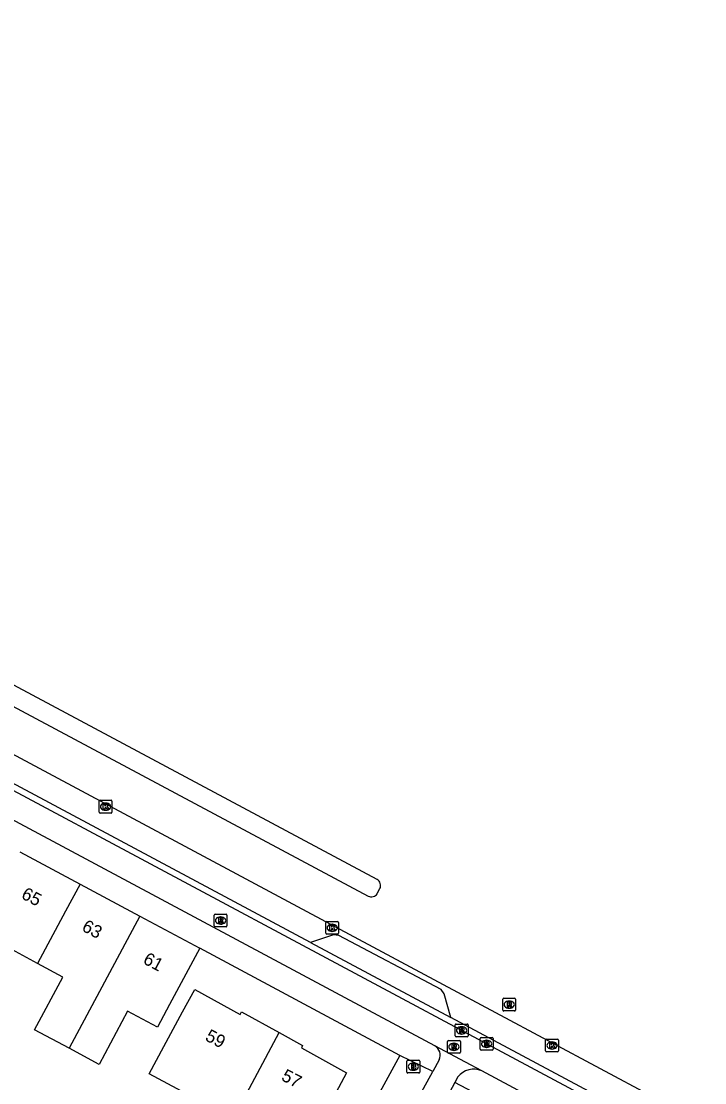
# Model space of a CAD drawing. Extents: x 159265 to 160143, y 383413 to 384319.
# Drawn here: x 159750.6 to 159804, y 383986.4 to 384069.3 of the extents above; entities that cross this region are included whole.
import ezdxf

# ---------------------------------------------------------------- set-up
doc = ezdxf.new("R2010")
doc.units = 0
for name, color, linetype in [('IMGEO_Brandkraan', 7, 'Continuous'), ('IMGEO_Fietspad_gesloten', 7, 'Continuous'), ('IMGEO_Kolk', 7, 'Continuous'), ('IMGEO_OVBaan_gesloten', 7, 'Continuous'), ('IMGEO_Pand', 7, 'Continuous'), ('IMGEO_Pand_nummerreeks', 7, 'Continuous'), ('IMGEO_Parkeervlak_open', 7, 'Continuous'), ('IMGEO_Rijbaan_lokaal_gesloten', 7, 'Continuous'), ('IMGEO_Rioolput', 7, 'Continuous'), ('IMGEO_Verkeerseiland_open', 7, 'Continuous'), ('IMGEO_Voetpad_open', 7, 'Continuous')]:
    doc.layers.add(name, color=color, linetype=linetype)

msp = doc.modelspace()

# ---------------------------------------------------------------- linework, layer by layer
at = {"layer": 'IMGEO_Brandkraan'}
for p, q in [((159780.812, 383988.212), (159781.664, 383988.212)), ((159780.737, 383987.286), (159780.737, 383988.138)), ((159781.248, 383987.432), (159781.223, 383987.432)), ((159781.225, 383987.992), (159781.25, 383987.992)), ((159781.738, 383988.138), (159781.738, 383987.286)), ((159781.664, 383987.212), (159780.812, 383987.212))]:
    msp.add_line(p, q, dxfattribs=at)
for points in [[(159780.812, 383988.212), (159781.664, 383988.212)], [(159780.737, 383987.286), (159780.737, 383988.138)], [(159781.085, 383987.912), (159781.085, 383987.512), (159781.298, 383987.512)], [(159781.316, 383987.912), (159781.085, 383987.912)], [(159781.264, 383987.831), (159781.21, 383987.831), (159781.21, 383987.755)], [(159781.21, 383987.755), (159781.263, 383987.755)], [(159781.272, 383987.679), (159781.21, 383987.679), (159781.21, 383987.598)], [(159781.21, 383987.598), (159781.272, 383987.598)], [(159781.738, 383988.138), (159781.738, 383987.286)], [(159781.664, 383987.212), (159780.812, 383987.212)]]:
    msp.add_lwpolyline(points, dxfattribs=at)
for centre, radius, start, end in [((159780.814, 383988.136), 0.0765, 91.55205, 178.44795), ((159780.814, 383988.136), 0.0765, 91.55205, 178.44795), ((159781.662, 383988.136), 0.0765, 1.55205, 88.44795), ((159781.662, 383988.136), 0.0765, 1.55205, 88.44795), ((159781.265, 383987.793), 0.0379, 267.82845, 90.93552), ((159781.273, 383987.638), 0.0404, 269.87594, 90.50774), ((159781.304, 383987.763), 0.251, 268.66757, 293.53466), ((159781.32, 383987.767), 0.145, 59.4692, 91.53667), ((159781.345, 383987.814), 0.0922, 285.51372, 58.15012), ((159781.35, 383987.622), 0.105, 301.31148, 78.98903), ((159780.814, 383987.288), 0.0765, 181.55205, 268.44795), ((159780.814, 383987.288), 0.0765, 181.55205, 268.44795), ((159781.662, 383987.288), 0.0765, 271.55205, 358.44795), ((159781.662, 383987.288), 0.0765, 271.55205, 358.44795)]:
    msp.add_arc(centre, radius, start, end, dxfattribs=at)
for centre, major_axis, ratio, start_param, end_param in [((159781.224, 383987.712), (-0.387, 0.002), 0.722429, 4.712389, 7.853982), ((159781.249, 383987.712), (-0.39, 0.002), 0.717154, 1.570796, 4.712389)]:
    msp.add_ellipse(centre, major_axis=major_axis, ratio=ratio, start_param=start_param, end_param=end_param, dxfattribs=at)
at = {"layer": 'IMGEO_Fietspad_gesloten'}
for points in [[(159639.603, 384068.019), (159679.545, 384046.947), (159802.985, 383980.918)], [(159782.916, 383989.334), (159706.724, 384030.091), (159678.317, 384045.287), (159637.547, 384066.886)], [(159786.588, 383987.371), (159785.314, 383988.052), (159782.916, 383989.334)], [(159783.253, 383988.239), (159782.751, 383987.322)], [(159800.678, 383979.816), (159786.588, 383987.371)], [(159784.475, 383986.467), (159780.906, 383979.79), (159779.155, 383980.75), (159782.751, 383987.322)], [(159784.708, 383986.903), (159784.475, 383986.467)]]:
    msp.add_lwpolyline(points, dxfattribs=at)
for centre, radius, start, end in [((159782.497, 383988.606), 0.84, 334.12745, 60.08536), ((159785.943, 383985.95), 1.56, 65.60087, 142.35686)]:
    msp.add_arc(centre, radius, start, end, dxfattribs=at)
at = {"layer": 'IMGEO_Kolk'}
for p, q in [((159756.717, 384007.569), (159756.717, 384008.421)), ((159756.792, 384008.495), (159757.644, 384008.495)), ((159757.205, 384008.275), (159757.23, 384008.275)), ((159757.718, 384008.421), (159757.718, 384007.569)), ((159757.644, 384007.495), (159756.792, 384007.495)), ((159757.228, 384007.715), (159757.203, 384007.715)), ((159774.405, 383998.116), (159774.405, 383998.968)), ((159774.48, 383999.042), (159775.332, 383999.042)), ((159775.406, 383998.968), (159775.406, 383998.116)), ((159774.916, 383998.262), (159774.891, 383998.262)), ((159774.893, 383998.822), (159774.918, 383998.822)), ((159775.332, 383998.042), (159774.48, 383998.042)), ((159791.639, 383989.858), (159792.491, 383989.858)), ((159791.564, 383988.932), (159791.564, 383989.784)), ((159792.075, 383989.078), (159792.05, 383989.078)), ((159792.052, 383989.638), (159792.077, 383989.638)), ((159792.565, 383989.784), (159792.565, 383988.932)), ((159792.491, 383988.858), (159791.639, 383988.858))]:
    msp.add_line(p, q, dxfattribs=at)
for points in [[(159756.717, 384007.569), (159756.717, 384008.421)], [(159756.792, 384008.495), (159757.644, 384008.495)], [(159757.038, 384008.195), (159757.161, 384008.195), (159757.161, 384008.044), (159757.291, 384008.195), (159757.455, 384008.195), (159757.309, 384008.044), (159757.462, 384007.795), (159757.31, 384007.795), (159757.225, 384007.959), (159757.161, 384007.892), (159757.161, 384007.795), (159757.038, 384007.795), (159757.038, 384008.195)], [(159757.718, 384008.421), (159757.718, 384007.569)], [(159757.644, 384007.495), (159756.792, 384007.495)], [(159774.405, 383998.116), (159774.405, 383998.968)], [(159774.48, 383999.042), (159775.332, 383999.042)], [(159775.406, 383998.968), (159775.406, 383998.116)], [(159774.726, 383998.742), (159774.849, 383998.742), (159774.849, 383998.591), (159774.979, 383998.742), (159775.143, 383998.742), (159774.997, 383998.591), (159775.15, 383998.342), (159774.998, 383998.342), (159774.913, 383998.506), (159774.849, 383998.439), (159774.849, 383998.342), (159774.726, 383998.342), (159774.726, 383998.742)], [(159775.332, 383998.042), (159774.48, 383998.042)], [(159791.639, 383989.858), (159792.491, 383989.858)], [(159791.564, 383988.932), (159791.564, 383989.784)], [(159791.885, 383989.558), (159792.008, 383989.558), (159792.008, 383989.407), (159792.138, 383989.558), (159792.302, 383989.558), (159792.156, 383989.407), (159792.309, 383989.158), (159792.157, 383989.158), (159792.072, 383989.322), (159792.008, 383989.255), (159792.008, 383989.158), (159791.885, 383989.158), (159791.885, 383989.558)], [(159792.565, 383989.784), (159792.565, 383988.932)], [(159792.491, 383988.858), (159791.639, 383988.858)]]:
    msp.add_lwpolyline(points, dxfattribs=at)
for centre, start, end in [((159756.794, 384008.419), 91.55205, 178.44795), ((159756.794, 384008.419), 91.55205, 178.44795), ((159757.642, 384008.419), 1.55205, 88.44795), ((159757.642, 384008.419), 1.55205, 88.44795), ((159756.794, 384007.571), 181.55205, 268.44795), ((159756.794, 384007.571), 181.55205, 268.44795), ((159757.642, 384007.571), 271.55205, 358.44795), ((159757.642, 384007.571), 271.55205, 358.44795), ((159774.482, 383998.966), 91.55205, 178.44795), ((159774.482, 383998.966), 91.55205, 178.44795), ((159775.33, 383998.966), 1.55205, 88.44795), ((159775.33, 383998.966), 1.55205, 88.44795), ((159774.482, 383998.118), 181.55205, 268.44795), ((159774.482, 383998.118), 181.55205, 268.44795), ((159775.33, 383998.118), 271.55205, 358.44795), ((159775.33, 383998.118), 271.55205, 358.44795), ((159791.641, 383989.782), 91.55205, 178.44795), ((159791.641, 383989.782), 91.55205, 178.44795), ((159792.489, 383989.782), 1.55205, 88.44795), ((159792.489, 383989.782), 1.55205, 88.44795), ((159791.641, 383988.934), 181.55205, 268.44795), ((159791.641, 383988.934), 181.55205, 268.44795), ((159792.489, 383988.934), 271.55205, 358.44795), ((159792.489, 383988.934), 271.55205, 358.44795)]:
    msp.add_arc(centre, 0.0765, start, end, dxfattribs=at)
for centre, major_axis, ratio, start_param, end_param in [((159757.204, 384007.995), (-0.387, 0.002), 0.722429, 4.712389, 7.853982), ((159757.229, 384007.995), (-0.39, 0.002), 0.717154, 1.570796, 4.712389), ((159774.892, 383998.542), (-0.387, 0.002), 0.722429, 4.712389, 7.853982), ((159774.917, 383998.542), (-0.39, 0.002), 0.717154, 1.570796, 4.712389), ((159792.051, 383989.358), (-0.387, 0.002), 0.722429, 4.712389, 7.853982), ((159792.076, 383989.358), (-0.39, 0.002), 0.717154, 1.570796, 4.712389)]:
    msp.add_ellipse(centre, major_axis=major_axis, ratio=ratio, start_param=start_param, end_param=end_param, dxfattribs=at)
at = {"layer": 'IMGEO_OVBaan_gesloten'}
for points in [[(159778.419, 384002.326), (159655.116, 384068.233), (159654.047, 384068.903), (159653.178, 384069.297)], [(159778.427, 384001.208), (159778.632, 384001.6)]]:
    msp.add_lwpolyline(points, dxfattribs=at)
for centre, radius, start, end in [((159778.095, 384001.837), 0.587, 336.23603, 56.46612), ((159777.966, 384001.507), 0.549, 242.50607, 326.99685)]:
    msp.add_arc(centre, radius, start, end, dxfattribs=at)
at = {"layer": 'IMGEO_Pand'}
for points in [[(159750.531, 384004.464), (159755.224, 384001.954)], [(159755.224, 384001.954), (159754.097, 383999.844), (159751.912, 383995.762)], [(159755.224, 384001.954), (159759.168, 383999.843), (159759.888, 383999.458)], [(159759.888, 383999.458), (159754.365, 383989.139)], [(159759.888, 383999.458), (159764.569, 383996.954)], [(159751.912, 383995.762), (159749.602, 383996.998), (159747.402, 383992.889), (159745.018, 383994.165)], [(159764.569, 383996.954), (159762.212, 383992.548), (159761.267, 383990.784), (159758.938, 383992.03), (159756.717, 383987.881), (159754.365, 383989.139)], [(159754.365, 383989.139), (159751.681, 383990.576), (159753.891, 383994.704), (159751.912, 383995.762)], [(159767.17, 383983.641), (159760.631, 383987.137), (159761.773, 383989.273), (159763.233, 383991.981), (159764.196, 383993.733), (159767.732, 383991.79), (159767.838, 383991.982), (159770.767, 383990.366)], [(159770.767, 383990.366), (159772.596, 383989.357), (159772.497, 383989.167), (159776.022, 383987.218), (159772.54, 383980.708), (159771.885, 383981.058), (159770.694, 383978.858), (159768.935, 383979.811), (159767.561, 383980.545), (159768.169, 383981.683), (159767.13, 383982.239), (159767.722, 383983.346), (159767.17, 383983.641)], [(159767.17, 383983.641), (159770.767, 383990.366)]]:
    msp.add_lwpolyline(points, dxfattribs=at)
at = {"layer": 'IMGEO_Parkeervlak_open'}
for points in [[(159773.209, 383997.4), (159653.135, 384061.625)], [(159784.17, 383991.55), (159783.656, 383993.378), (159783.403, 383993.722), (159775.422, 383997.933), (159775.009, 383997.994), (159773.209, 383997.4)], [(159802.664, 383983.467), (159800.328, 383983.06), (159799.823, 383983.174), (159784.17, 383991.55)]]:
    msp.add_lwpolyline(points, dxfattribs=at)
at = {"layer": 'IMGEO_Rijbaan_lokaal_gesloten'}
for points in [[(159651.039, 384068.82), (159654.602, 384066.798), (159694.996, 384045.215), (159777.713, 384001.02)], [(159650.703, 384065.122), (159680.867, 384049.101), (159783.569, 383994.131), (159803.987, 383983.19)]]:
    msp.add_lwpolyline(points, dxfattribs=at)
at = {"layer": 'IMGEO_Rioolput'}
for p, q in [((159765.692, 383998.685), (159765.692, 383999.537)), ((159765.767, 383999.611), (159766.619, 383999.611)), ((159766.18, 383999.391), (159766.205, 383999.391)), ((159766.693, 383999.537), (159766.693, 383998.685)), ((159766.619, 383998.611), (159765.767, 383998.611)), ((159766.203, 383998.831), (159766.178, 383998.831)), ((159788.221, 383992.125), (159788.221, 383992.977)), ((159788.296, 383993.051), (159789.148, 383993.051)), ((159788.709, 383992.831), (159788.734, 383992.831)), ((159789.222, 383992.977), (159789.222, 383992.125)), ((159789.148, 383992.051), (159788.296, 383992.051)), ((159788.732, 383992.271), (159788.707, 383992.271)), ((159784.505, 383990.109), (159784.505, 383990.961)), ((159784.58, 383991.035), (159785.432, 383991.035)), ((159784.993, 383990.815), (159785.018, 383990.815)), ((159785.506, 383990.961), (159785.506, 383990.109)), ((159785.432, 383990.035), (159784.58, 383990.035)), ((159785.016, 383990.255), (159784.991, 383990.255)), ((159786.46, 383989.063), (159786.46, 383989.915)), ((159786.535, 383989.989), (159787.387, 383989.989)), ((159787.461, 383989.915), (159787.461, 383989.063)), ((159783.907, 383988.829), (159783.907, 383989.681)), ((159783.982, 383989.755), (159784.834, 383989.755)), ((159784.395, 383989.535), (159784.42, 383989.535)), ((159784.908, 383989.681), (159784.908, 383988.829)), ((159786.971, 383989.209), (159786.946, 383989.209)), ((159786.948, 383989.769), (159786.973, 383989.769)), ((159784.834, 383988.755), (159783.982, 383988.755)), ((159784.418, 383988.975), (159784.393, 383988.975)), ((159787.387, 383988.989), (159786.535, 383988.989))]:
    msp.add_line(p, q, dxfattribs=at)
for points in [[(159765.692, 383998.685), (159765.692, 383999.537)], [(159765.767, 383999.611), (159766.619, 383999.611)], [(159766.281, 383999.309), (159766.029, 383999.311), (159766.029, 383998.911)], [(159766.029, 383998.911), (159766.153, 383998.911), (159766.153, 383999.073), (159766.164, 383999.073)], [(159766.207, 383999.23), (159766.153, 383999.23), (159766.153, 383999.149)], [(159766.153, 383999.149), (159766.205, 383999.149)], [(159766.211, 383999.044), (159766.282, 383998.911), (159766.422, 383998.911), (159766.357, 383999.037)], [(159766.693, 383999.537), (159766.693, 383998.685)], [(159766.619, 383998.611), (159765.767, 383998.611)], [(159788.221, 383992.125), (159788.221, 383992.977)], [(159788.296, 383993.051), (159789.148, 383993.051)], [(159788.81, 383992.749), (159788.558, 383992.751), (159788.558, 383992.351)], [(159788.558, 383992.351), (159788.682, 383992.351), (159788.682, 383992.513), (159788.693, 383992.513)], [(159788.736, 383992.67), (159788.682, 383992.67), (159788.682, 383992.589)], [(159788.682, 383992.589), (159788.734, 383992.589)], [(159788.74, 383992.484), (159788.811, 383992.351), (159788.951, 383992.351), (159788.886, 383992.477)], [(159789.222, 383992.977), (159789.222, 383992.125)], [(159789.148, 383992.051), (159788.296, 383992.051)], [(159784.505, 383990.109), (159784.505, 383990.961)], [(159784.58, 383991.035), (159785.432, 383991.035)], [(159785.094, 383990.733), (159784.842, 383990.735), (159784.842, 383990.335)], [(159785.506, 383990.961), (159785.506, 383990.109)], [(159785.432, 383990.035), (159784.58, 383990.035)], [(159784.842, 383990.335), (159784.966, 383990.335), (159784.966, 383990.497), (159784.977, 383990.497)], [(159785.02, 383990.654), (159784.966, 383990.654), (159784.966, 383990.573)], [(159784.966, 383990.573), (159785.018, 383990.573)], [(159785.024, 383990.468), (159785.095, 383990.335), (159785.235, 383990.335), (159785.17, 383990.461)], [(159786.46, 383989.063), (159786.46, 383989.915)], [(159786.535, 383989.989), (159787.387, 383989.989)], [(159787.461, 383989.915), (159787.461, 383989.063)], [(159783.907, 383988.829), (159783.907, 383989.681)], [(159783.982, 383989.755), (159784.834, 383989.755)], [(159784.496, 383989.453), (159784.244, 383989.455), (159784.244, 383989.055)], [(159784.244, 383989.055), (159784.368, 383989.055), (159784.368, 383989.217), (159784.379, 383989.217)], [(159784.422, 383989.374), (159784.368, 383989.374), (159784.368, 383989.293)], [(159784.368, 383989.293), (159784.42, 383989.293)], [(159784.426, 383989.188), (159784.497, 383989.055), (159784.637, 383989.055), (159784.572, 383989.181)], [(159784.908, 383989.681), (159784.908, 383988.829)], [(159787.049, 383989.687), (159786.797, 383989.689), (159786.797, 383989.289)], [(159786.797, 383989.289), (159786.921, 383989.289), (159786.921, 383989.451), (159786.932, 383989.451)], [(159786.975, 383989.608), (159786.921, 383989.608), (159786.921, 383989.527)], [(159786.921, 383989.527), (159786.973, 383989.527)], [(159786.979, 383989.422), (159787.05, 383989.289), (159787.19, 383989.289), (159787.125, 383989.415)], [(159784.834, 383988.755), (159783.982, 383988.755)], [(159787.387, 383988.989), (159786.535, 383988.989)]]:
    msp.add_lwpolyline(points, dxfattribs=at)
for centre, radius, start, end in [((159765.769, 383999.535), 0.0765, 91.55205, 178.44795), ((159765.769, 383999.535), 0.0765, 91.55205, 178.44795), ((159766.163, 383999.02), 0.0533, 26.02933, 88.69889), ((159766.189, 383999.338), 0.19, 274.7715, 282.96867), ((159766.213, 383999.134), 0.0964, 77.00612, 93.18647), ((159766.227, 383999.191), 0.0378, 276.66336, 79.67722), ((159766.28, 383999.199), 0.109, 350.36119, 89.41601), ((159766.278, 383999.199), 0.112, 277.58423, 350.98172), ((159766.262, 383998.984), 0.108, 29.51342, 73.79051), ((159766.617, 383999.535), 0.0765, 1.55205, 88.44795), ((159766.617, 383999.535), 0.0765, 1.55205, 88.44795), ((159765.769, 383998.687), 0.0765, 181.55205, 268.44795), ((159765.769, 383998.687), 0.0765, 181.55205, 268.44795), ((159766.617, 383998.687), 0.0765, 271.55205, 358.44795), ((159766.617, 383998.687), 0.0765, 271.55205, 358.44795), ((159788.298, 383992.975), 0.0765, 91.55205, 178.44795), ((159788.298, 383992.975), 0.0765, 91.55205, 178.44795), ((159788.692, 383992.46), 0.0533, 26.02933, 88.69889), ((159788.718, 383992.778), 0.19, 274.7715, 282.96867), ((159788.742, 383992.574), 0.0964, 77.00612, 93.18647), ((159788.756, 383992.631), 0.0378, 276.66336, 79.67722), ((159788.809, 383992.639), 0.109, 350.36119, 89.41601), ((159788.807, 383992.639), 0.112, 277.58423, 350.98172), ((159788.791, 383992.424), 0.108, 29.51342, 73.79051), ((159789.146, 383992.975), 0.0765, 1.55205, 88.44795), ((159789.146, 383992.975), 0.0765, 1.55205, 88.44795), ((159788.298, 383992.127), 0.0765, 181.55205, 268.44795), ((159788.298, 383992.127), 0.0765, 181.55205, 268.44795), ((159789.146, 383992.127), 0.0765, 271.55205, 358.44795), ((159789.146, 383992.127), 0.0765, 271.55205, 358.44795), ((159784.582, 383990.959), 0.0765, 91.55205, 178.44795), ((159784.582, 383990.959), 0.0765, 91.55205, 178.44795), ((159785.093, 383990.623), 0.109, 350.36119, 89.41601), ((159785.43, 383990.959), 0.0765, 1.55205, 88.44795), ((159785.43, 383990.959), 0.0765, 1.55205, 88.44795), ((159784.582, 383990.111), 0.0765, 181.55205, 268.44795), ((159784.582, 383990.111), 0.0765, 181.55205, 268.44795), ((159784.976, 383990.444), 0.0533, 26.02933, 88.69889), ((159785.002, 383990.762), 0.19, 274.7715, 282.96867), ((159785.026, 383990.558), 0.0964, 77.00612, 93.18647), ((159785.04, 383990.615), 0.0378, 276.66336, 79.67722), ((159785.091, 383990.623), 0.112, 277.58423, 350.98172), ((159785.075, 383990.408), 0.108, 29.51342, 73.79051), ((159785.43, 383990.111), 0.0765, 271.55205, 358.44795), ((159785.43, 383990.111), 0.0765, 271.55205, 358.44795), ((159786.537, 383989.913), 0.0765, 91.55205, 178.44795), ((159786.537, 383989.913), 0.0765, 91.55205, 178.44795), ((159787.385, 383989.913), 0.0765, 1.55205, 88.44795), ((159787.385, 383989.913), 0.0765, 1.55205, 88.44795), ((159783.984, 383989.679), 0.0765, 91.55205, 178.44795), ((159783.984, 383989.679), 0.0765, 91.55205, 178.44795), ((159784.378, 383989.164), 0.0533, 26.02933, 88.69889), ((159784.404, 383989.482), 0.19, 274.7715, 282.96867), ((159784.428, 383989.278), 0.0964, 77.00612, 93.18647), ((159784.442, 383989.335), 0.0378, 276.66336, 79.67722), ((159784.495, 383989.343), 0.109, 350.36119, 89.41601), ((159784.493, 383989.343), 0.112, 277.58423, 350.98172), ((159784.477, 383989.128), 0.108, 29.51342, 73.79051), ((159784.832, 383989.679), 0.0765, 1.55205, 88.44795), ((159784.832, 383989.679), 0.0765, 1.55205, 88.44795), ((159786.537, 383989.065), 0.0765, 181.55205, 268.44795), ((159786.537, 383989.065), 0.0765, 181.55205, 268.44795), ((159786.931, 383989.398), 0.0533, 26.02933, 88.69889), ((159786.957, 383989.716), 0.19, 274.7715, 282.96867), ((159786.981, 383989.512), 0.0964, 77.00612, 93.18647), ((159786.995, 383989.569), 0.0378, 276.66336, 79.67722), ((159787.048, 383989.577), 0.109, 350.36119, 89.41601), ((159787.046, 383989.577), 0.112, 277.58423, 350.98172), ((159787.03, 383989.362), 0.108, 29.51342, 73.79051), ((159787.385, 383989.065), 0.0765, 271.55205, 358.44795), ((159787.385, 383989.065), 0.0765, 271.55205, 358.44795), ((159783.984, 383988.831), 0.0765, 181.55205, 268.44795), ((159783.984, 383988.831), 0.0765, 181.55205, 268.44795), ((159784.832, 383988.831), 0.0765, 271.55205, 358.44795), ((159784.832, 383988.831), 0.0765, 271.55205, 358.44795)]:
    msp.add_arc(centre, radius, start, end, dxfattribs=at)
for centre, major_axis, ratio, start_param, end_param in [((159766.179, 383999.111), (-0.387, 0.002), 0.722429, 4.712389, 7.853982), ((159766.204, 383999.111), (-0.39, 0.002), 0.717154, 1.570796, 4.712389), ((159788.708, 383992.551), (-0.387, 0.002), 0.722429, 4.712389, 7.853982), ((159788.733, 383992.551), (-0.39, 0.002), 0.717154, 1.570796, 4.712389), ((159784.992, 383990.535), (-0.387, 0.002), 0.722429, 4.712389, 7.853982), ((159785.017, 383990.535), (-0.39, 0.002), 0.717154, 1.570796, 4.712389), ((159784.394, 383989.255), (-0.387, 0.002), 0.722429, 4.712389, 7.853982), ((159784.419, 383989.255), (-0.39, 0.002), 0.717154, 1.570796, 4.712389), ((159786.947, 383989.489), (-0.387, 0.002), 0.722429, 4.712389, 7.853982), ((159786.972, 383989.489), (-0.39, 0.002), 0.717154, 1.570796, 4.712389)]:
    msp.add_ellipse(centre, major_axis=major_axis, ratio=ratio, start_param=start_param, end_param=end_param, dxfattribs=at)
at = {"layer": 'IMGEO_Verkeerseiland_open'}
msp.add_lwpolyline([(159773.209, 383997.4), (159784.17, 383991.55)], dxfattribs=at)
at = {"layer": 'IMGEO_Voetpad_open'}
for points in [[(159780.198, 383988.588), (159764.569, 383996.954)], [(159780.198, 383988.588), (159774.115, 383977.461), (159770.03, 383976.366)], [(159782.751, 383987.322), (159780.198, 383988.588)], [(159786.364, 383985.485), (159784.475, 383986.467)]]:
    msp.add_lwpolyline(points, dxfattribs=at)

# ---------------------------------------------------------------- texts
at = {"layer": 'IMGEO_Pand_nummerreeks'}
for s, rotation, p in [('65', 331.86777, (159750.564, 384000.886)), ('63', 331.86204, (159755.292, 383998.357)), ('61', 331.86204, (159760.068, 383995.804)), ('59', 332.38343, (159764.918, 383989.797)), ('57', 332.38343, (159770.861, 383986.688))]:
    msp.add_text(s, height=1, rotation=rotation, dxfattribs=at).set_placement(p)

doc.saveas('drawing.dxf')
